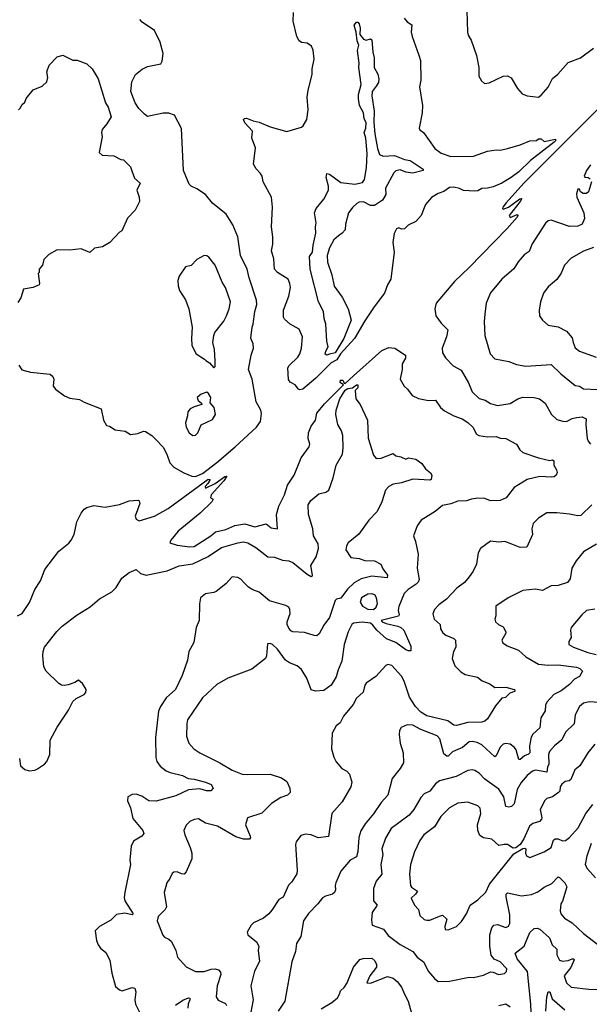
# Model space of a CAD drawing. Extents: x 1493970 to 1595317, y 729910 to 844791.
# Tile 269 of 338: x 1550249 to 1554286, y 806893 to 813874. Entities that reach past the tile are written whole.
import ezdxf

# ---------------------------------------------------------------- set-up
doc = ezdxf.new("R2010")
doc.units = 0

msp = doc.modelspace()

# ---------------------------------------------------------------- linework, layer by layer
at = {"layer": '0CON10XD'}
for points in [[(1553414.3, 814015), (1553421.2, 813785), (1553426.7, 813765), (1553449.5, 813729.5), (1553485, 813620), (1553503.8, 813535), (1553503.8, 813475), (1553521.7, 813441.7), (1553543, 813423), (1553575, 813427.5), (1553675, 813473.8), (1553706.4, 813476.4), (1553731.7, 813461.7), (1553776.4, 813386.4), (1553809.3, 813349.3), (1553845, 813333.8), (1553925, 813324), (1553945, 813338.8), (1553993.8, 813395), (1554025, 813456.7), (1554062.7, 813487.3), (1554135, 813570), (1554222.5, 813605), (1554315, 813673.3)], [(1552235, 811249.1), (1552224.6, 811254.6), (1552200, 811285), (1552165, 811304), (1552154.4, 811324.4), (1552148, 811405), (1552157.9, 811422.1), (1552219.4, 811480.6), (1552234.4, 811505), (1552245.4, 811544.6), (1552253.5, 811625), (1552229.8, 811679.8), (1552166.6, 811716.6), (1552125, 811751.2), (1552117.5, 811765), (1552119.4, 811815), (1552156.9, 811915), (1552167.5, 811975), (1552164.2, 812005), (1552151.2, 812035), (1552075, 812080.8), (1552055.6, 812105), (1552048.9, 812178.9), (1552033.1, 812235), (1552042.3, 812282.3), (1552042.5, 812335), (1552033.6, 812406.4), (1552040.8, 812545), (1552032.5, 812615), (1551973.8, 812725), (1551966.2, 812765), (1551956.2, 812785), (1551925, 812816.7), (1551905, 812850), (1551920, 812965), (1551894, 813035), (1551898.8, 813085), (1551845, 813142), (1551835, 813167.5), (1551842.5, 813175), (1551855, 813175.8), (1551903.6, 813156.4), (1551945, 813148.8), (1552025, 813114.2), (1552142.7, 813082.7), (1552245, 813113.3), (1552257.7, 813122.3), (1552283, 813167), (1552292.5, 813235), (1552285.8, 813325), (1552292.5, 813375), (1552322, 813485), (1552322.5, 813525), (1552336, 813595), (1552328.3, 813658.3), (1552316.1, 813686.1), (1552285, 813707.5), (1552245, 813712.5), (1552230, 813725), (1552213.3, 813755), (1552188, 813865), (1552188.8, 813925)], [(1551896.6, 811693.4), (1551904.5, 811715.5), (1551914.4, 811805), (1551930, 811855), (1551927.8, 811885), (1551874.5, 812045), (1551861.1, 812105), (1551813.4, 812203.4), (1551795.4, 812335.4), (1551758.9, 812418.9), (1551712, 812495), (1551614.5, 812574.5), (1551565.5, 812635.5), (1551505, 812676), (1551463, 812693), (1551448.8, 812708.8), (1551410, 812805), (1551395.9, 813104.1), (1551346.4, 813196.4), (1551305, 813212.5), (1551265, 813212.5), (1551155, 813187.5), (1551133.3, 813205), (1551093.3, 813245), (1551066.2, 813285), (1551037.1, 813365), (1551043.8, 813435), (1551070, 813485), (1551116.4, 813523.6), (1551155, 813542.5), (1551249.3, 813560.7), (1551259.3, 813580.7), (1551266.2, 813635), (1551243.3, 813715), (1551205, 813797.5), (1551117, 813857), (1551100, 813875)], [(1552974, 813885), (1552995, 813860), (1553027.7, 813837.7), (1553024.2, 813785), (1553029.2, 813755), (1553076.4, 813623.6), (1553089.2, 813585), (1553090.8, 813445), (1553082.3, 813397.7), (1553104, 813265), (1553102, 813215), (1553078.8, 813105), (1553085, 813092.5), (1553110, 813075), (1553191.3, 812961.3), (1553235, 812929.2), (1553305, 812903.5), (1553465, 812907.3), (1553565, 812943.1), (1553625, 812951.2), (1553655, 812949.2), (1553705, 812961.9), (1553795, 812986), (1553865, 813016), (1553911.7, 813018.3), (1553925, 813030), (1553945, 813030), (1553965, 813010), (1554045, 813027.1), (1554045.3, 813015), (1554037.7, 813005), (1553868.8, 812875), (1553785.3, 812794.7), (1553731.1, 812755), (1553665, 812715.9), (1553605, 812689.6), (1553565, 812679.4), (1553525, 812678.1), (1553495, 812661.9), (1553475, 812659.5), (1553395, 812663.6), (1553365, 812678.1), (1553325, 812686.9), (1553295, 812684.2), (1553254.6, 812655.4), (1553215, 812643.1), (1553166.8, 812613.2), (1553124, 812565), (1553094, 812485), (1553057.1, 812442.9), (1553002.7, 812417.3), (1552975, 812391.2), (1552955, 812390), (1552935, 812398.8), (1552918.3, 812391.7), (1552901.7, 812358.3), (1552894, 812295), (1552902.5, 812225), (1552878, 812035), (1552855.8, 811995), (1552834.4, 811935), (1552760.4, 811839.6), (1552695, 811740), (1552621.7, 811615), (1552521.2, 811505), (1552496.5, 811463.5), (1552455, 811441.5), (1552346.8, 811333.2), (1552255, 811254.2), (1552235, 811249.1)], [(1552425, 811496.9), (1552413.5, 811503.5), (1552417.8, 811525), (1552434.2, 811555), (1552424.5, 811595), (1552418.9, 811715), (1552405.8, 811755), (1552400.8, 811805), (1552367.5, 811875), (1552306.7, 812105), (1552303.3, 812195), (1552323.7, 812226.3), (1552328.2, 812275), (1552348, 812362), (1552344, 812405), (1552350.8, 812435), (1552338.9, 812505), (1552349.4, 812535), (1552405, 812600.8), (1552436.5, 812665), (1552438.2, 812695), (1552420, 812755), (1552425, 812783.8), (1552445, 812778.5), (1552525, 812718.9), (1552625, 812708.8), (1552679.3, 812720.7), (1552691.7, 812741.7), (1552707, 812823), (1552712.1, 812925), (1552701.2, 813035), (1552690, 813075), (1552700.8, 813105), (1552704.2, 813145), (1552691.1, 813171.1), (1552684.5, 813215), (1552656.9, 813265), (1552649.1, 813315), (1552650.7, 813345), (1552669.4, 813415), (1552651.4, 813535), (1552654.2, 813565.8), (1552641.8, 813655), (1552652.5, 813695), (1552640.6, 813725), (1552634.2, 813785), (1552619.4, 813835), (1552635, 813857.5), (1552645, 813856.7), (1552654, 813845), (1552662.2, 813815), (1552660.3, 813770.3), (1552685, 813735.6), (1552705, 813728.2), (1552735, 813738), (1552745, 813732.5), (1552750.4, 813645), (1552761.5, 813605), (1552760, 813535), (1552787.9, 813487.9), (1552794.6, 813455), (1552791.5, 813428.5), (1552775, 813402.5), (1552747.5, 813365), (1552744, 813335), (1552761.2, 813225), (1552759.1, 813145), (1552765.2, 813065.2), (1552785, 812960), (1552799.4, 812919.4), (1552825, 812906.5), (1552905, 812912.5), (1552975, 812884.3), (1553016.4, 812876.4), (1553107.5, 812815), (1553108.8, 812805), (1553035, 812787.3), (1552985, 812792.7), (1552945, 812809.4), (1552915, 812803.3), (1552901.1, 812788.9), (1552841.1, 812678.9), (1552844.4, 812635), (1552818.9, 812595), (1552763.7, 812556.3), (1552735, 812557.8), (1552685, 812582.7), (1552655, 812581.1), (1552638.2, 812571.8), (1552609.2, 812545), (1552580, 812505), (1552558.8, 812425), (1552555, 812383.3), (1552535, 812360), (1552508.3, 812341.7), (1552475, 812314.2), (1552443.5, 812256.5), (1552428, 812202), (1552429.5, 812155), (1552460.8, 812065), (1552476.7, 811985), (1552535, 811907.5), (1552575.6, 811825), (1552598.9, 811745), (1552545, 811614.4), (1552485, 811513.5), (1552445, 811503.5), (1552425, 811496.9)], [(1550240, 813235), (1550253, 813247), (1550267, 813273), (1550285, 813290), (1550293.9, 813316.1), (1550343.6, 813376.4), (1550407, 813403), (1550440, 813435), (1550447.5, 813465), (1550440, 813505), (1550458.3, 813551.7), (1550515, 813610), (1550555, 813622.5), (1550625, 813587.5), (1550655, 813586.7), (1550725, 813562.5), (1550763.3, 813525), (1550803.8, 813455), (1550856.1, 813286.1), (1550876.7, 813255), (1550896.7, 813185), (1550866.7, 813135), (1550832.5, 813095), (1550827.5, 813075), (1550832.5, 813045), (1550813, 812933), (1550833, 812913), (1550915, 812910), (1550965, 812882.5), (1550985, 812880), (1551035, 812830), (1551043.6, 812803.6), (1551061.7, 812751.7), (1551102.5, 812715), (1551080, 812665), (1551096.1, 812616.1), (1551096.7, 812585), (1551067.5, 812525), (1551013.9, 812466.1), (1550973, 812377), (1550955, 812367.5), (1550887.5, 812295), (1550836.4, 812263.6), (1550780, 812255), (1550746.4, 812223.6), (1550685, 812250), (1550605, 812240), (1550515, 812243.3), (1550455, 812208.8), (1550420, 812175), (1550410, 812135), (1550387.5, 812105), (1550387, 812083), (1550380, 812075), (1550390, 812005), (1550386.7, 811995), (1550345, 811976.7), (1550275, 811963.1), (1550257.3, 811902.7), (1550235, 811868.8)], [(1554385, 813280.6), (1553822.1, 812715), (1553696.2, 812575), (1553673.3, 812545), (1553670, 812535), (1553675, 812530), (1553712.5, 812545), (1553792.5, 812605), (1553807, 812607), (1553796.7, 812585), (1553717.5, 812485), (1553725, 812472.5), (1553775, 812492.5), (1553780, 812485), (1553773.3, 812475), (1553704.4, 812395), (1553435, 812117.7), (1553330.9, 812019.1), (1553199.4, 811865), (1553190, 811825), (1553197.5, 811775), (1553235, 811723.8), (1553282.5, 811675), (1553274.5, 811625.5), (1553242.5, 811545), (1553245, 811513.3), (1553267.5, 811477.5), (1553319.8, 811419.8), (1553378.5, 811388.5), (1553428.8, 811298.8), (1553454.4, 811235), (1553505, 811188.1), (1553547, 811177), (1553585, 811153.3), (1553635, 811139.4), (1553725, 811153.8), (1553778, 811185), (1553815, 811199.1), (1553895, 811195.4), (1553933.3, 811185), (1553972.9, 811155), (1554018.6, 811075), (1554055, 811040), (1554097.5, 811027.5), (1554123.6, 811026.4), (1554165, 811047.1), (1554194.4, 811054.4), (1554235, 811057.5), (1554263.8, 811045), (1554261.4, 811005), (1554271.1, 810905), (1554276.9, 810885), (1554295, 810864.5)], [(1554294.7, 812845.3), (1554265.5, 812805), (1554248, 812765), (1554255, 812758), (1554276.9, 812755), (1554291.8, 812745)], [(1554300, 812725), (1554279.1, 812655), (1554265, 812642.4), (1554242.2, 812642.2), (1554222.5, 812655), (1554215, 812672.5), (1554205, 812672.5), (1554195, 812640), (1554197.5, 812615), (1554246.5, 812505), (1554251.1, 812465), (1554235.6, 812425), (1554205, 812409.6), (1554145, 812407.5), (1554015, 812453.1), (1553995, 812447.5), (1553975, 812432), (1553880, 812285), (1553860.3, 812229.7), (1553825, 812208), (1553781.7, 812158.3), (1553750.9, 812109.1), (1553666.2, 812035), (1553585, 811938.8), (1553555.7, 811865), (1553544.3, 811785.7), (1553540, 811735), (1553544.4, 811634.4), (1553583.1, 811505), (1553615, 811470), (1553715, 811451.4), (1553770.3, 811430.3), (1553835, 811417.8), (1554015, 811429.4), (1554083, 811363), (1554185, 811281.4), (1554215, 811275.6), (1554245, 811258.1), (1554345, 811251.3)], [(1554315, 812259.4), (1554245, 812232.9), (1554156.4, 812183.6), (1554110, 812135), (1554085, 812076.7), (1554055, 812031.2), (1553995, 811981.2), (1553962, 811935), (1553938.8, 811875), (1553931.2, 811815), (1553933.3, 811775), (1553954.3, 811744.3), (1553995, 811709.2), (1554065, 811695.7), (1554124, 811665), (1554165, 811618.8), (1554171.5, 811585), (1554185, 811548), (1554215, 811523.3), (1554335, 811482.2)], [(1551625, 811406.7), (1551633.8, 811416.2), (1551634.3, 811455), (1551628.2, 811535), (1551617.3, 811585), (1551624.5, 811635.5), (1551632.4, 811657.6), (1551695, 811736.2), (1551715, 811773.8), (1551734.4, 811825), (1551743.5, 811875), (1551707.1, 811975), (1551682.8, 812012.8), (1551634.5, 812134.5), (1551589.5, 812189.5), (1551575, 812200), (1551555, 812202.5), (1551505, 812173.3), (1551465, 812130.8), (1551425, 812121.2), (1551379.2, 812055), (1551370.6, 812025), (1551372.7, 811987.3), (1551382.2, 811955), (1551425, 811888), (1551446.8, 811825), (1551472.2, 811695), (1551465.7, 811615), (1551468.6, 811565), (1551500, 811505), (1551558.3, 811468.3), (1551567, 811457), (1551595, 811441.2), (1551625, 811406.7)], [(1550241.9, 811425), (1550265, 811391.4), (1550325, 811375.6), (1550465, 811360), (1550483.6, 811343.6), (1550490, 811325), (1550486.7, 811275), (1550503.3, 811255), (1550566.8, 811206.8), (1550605, 811190.6), (1550672.5, 811182.5), (1550705, 811162.5), (1550826.4, 811116.4), (1550842.5, 811035), (1550865, 810997.5), (1550885, 810992.5), (1550925, 810967.5), (1550996, 810956), (1551035, 810932.5), (1551085, 810941.2), (1551125, 810956.7), (1551140, 810955), (1551185, 810926.2), (1551211.1, 810901.1), (1551265, 810843.8), (1551291.9, 810795), (1551313.3, 810733.3), (1551341.4, 810701.4), (1551412.1, 810662.1), (1551467.9, 810637.9), (1551495, 810634.6), (1551545, 810657), (1551645, 810735.8), (1551775.1, 810844.9), (1551926.2, 810985), (1551955.5, 811025), (1551963, 811083), (1551957.5, 811105), (1551923.8, 811163.8), (1551896.7, 811325), (1551871.4, 811395), (1551888.6, 811495), (1551905.8, 811545), (1551904, 811575), (1551887, 811617), (1551896.6, 811693.4)], [(1550233.2, 809646.8), (1550266, 809665), (1550318.3, 809741.7), (1550355.8, 809834.2), (1550396.2, 809895), (1550426.2, 809975), (1550526.7, 810105), (1550597.7, 810162.3), (1550613.8, 810185), (1550634.2, 810225), (1550652.9, 810315), (1550683.3, 810375), (1550705.9, 810404.1), (1550725, 810416.7), (1550775, 810428.8), (1550855, 810418), (1550955, 810435.8), (1551025, 810461.9), (1551086.9, 810466.9), (1551095, 810463.3), (1551099.4, 810445), (1551068.1, 810355), (1551075, 810334), (1551095, 810322.2), (1551205, 810354.5), (1551301.2, 810408.8), (1551585, 810615.6), (1551597.5, 810615), (1551583, 810587), (1551562.5, 810565), (1551565, 810553.3), (1551635, 810586.2), (1551702.5, 810635), (1551717.5, 810637.5), (1551696.2, 810605), (1551606.7, 810505), (1551600, 810485), (1551620, 810475), (1551610, 810455), (1551528.2, 810375), (1551371.6, 810248.4), (1551319.4, 810185), (1551312, 810165), (1551365, 810148.5), (1551455, 810136.5), (1551485, 810139.1), (1551602.5, 810215), (1551635.9, 810244.1), (1551709.2, 810259.2), (1551772.7, 810287.3), (1551845, 810299.5), (1551915, 810277.8), (1551995, 810298.8), (1552031.9, 810271.9), (1552075, 810264), (1552069.5, 810365), (1552084.4, 810425), (1552125.5, 810505), (1552146.9, 810575), (1552195, 810645.8), (1552242.4, 810767.6), (1552299.4, 810845), (1552305.6, 810865.6), (1552294.2, 810905), (1552295.9, 810945.9), (1552315, 810991.2), (1552345.5, 811035), (1552355.4, 811085), (1552409.9, 811150.1), (1552542.6, 811285), (1552520.9, 811300.9), (1552521.9, 811318.1), (1552538.7, 811318.7), (1552547.5, 811297.5), (1552555, 811295.7), (1552615, 811348.7), (1552815, 811528.4), (1552865, 811550.9), (1552906.7, 811545), (1552982, 811495), (1552982.9, 811475), (1552960, 811435), (1552959.2, 811395), (1552946.2, 811325), (1552973.8, 811275), (1552996.2, 811255), (1553029.5, 811209.5), (1553075, 811188), (1553145, 811174.2), (1553195, 811176), (1553232, 811125), (1553260.2, 811100.2), (1553324.6, 811064.6), (1553385, 811044.4), (1553425, 811018.9), (1553460, 810985), (1553485.7, 810935.7), (1553503.3, 810925), (1553565, 810915.8), (1553625, 810918.6), (1553655, 810908), (1553695, 810904), (1553768.8, 810865), (1553793.6, 810823.6), (1553815, 810805.8), (1553925, 810767.5), (1554005, 810748), (1554025, 810753.3), (1554035, 810747.5), (1554033.3, 810715), (1554053.6, 810683.6), (1554058, 810665), (1554050, 810645), (1554035.9, 810634.1), (1554015, 810630), (1553934.1, 810635.9), (1553845.9, 810614.1), (1553752.6, 810557.4), (1553695.4, 810484.6), (1553655, 810464.3), (1553585, 810462.9), (1553545, 810478.9), (1553495, 810480.9), (1553450, 810475), (1553415, 810462.7), (1553355, 810459.4), (1553305, 810440.8), (1553245, 810429.4), (1553193.2, 810386.8), (1553095, 810326.2), (1553066.2, 810285), (1553038.8, 810215), (1553054.1, 810174.1), (1553072.9, 810085), (1553065.8, 809985), (1553079.1, 809905), (1553073.7, 809886.3), (1553057.9, 809872.1), (1553002.5, 809835), (1552974.4, 809805), (1552935.3, 809714.7), (1552930.7, 809685), (1552937.5, 809655), (1552934.2, 809645), (1552810, 809615), (1552816.7, 809605), (1552845, 809592.3), (1552928.9, 809575), (1552950.5, 809565), (1552971.4, 809545), (1553021.3, 809431.3), (1553020, 809400), (1553005, 809398.9), (1552985, 809407.3), (1552915, 809458.6), (1552849.2, 809485), (1552780, 809545), (1552752.4, 809582.4), (1552735.5, 809595.5), (1552675, 809601.8), (1552614.7, 809595.3), (1552603.5, 809585), (1552576.7, 809535), (1552548.5, 809445), (1552531.8, 809325), (1552504.6, 809265), (1552491.8, 809215), (1552456.9, 809155), (1552405, 809117.5), (1552345, 809113.6), (1552315, 809123.1), (1552282.9, 809205), (1552245, 809268), (1552215, 809292), (1552160, 809315), (1552133.2, 809333.2), (1552075, 809410), (1552040, 809445), (1552025, 809452.5), (1552005, 809450), (1551998.8, 809365), (1551990, 809345), (1551895, 809268.8), (1551725, 809205.8), (1551645, 809160.8), (1551543.6, 809066.4), (1551439.1, 808910.9), (1551432.7, 808882.7), (1551430.8, 808795), (1551448, 808745), (1551484, 808705), (1551525.6, 808675.6), (1551668, 808605), (1551753.9, 808553.9), (1551825, 808525.6), (1551865, 808521.5), (1552025, 808526), (1552105, 808500), (1552142.7, 808472.7), (1552163.8, 808425), (1552166.7, 808395), (1552146.7, 808375), (1552100.2, 808359.8), (1552033.8, 808316.2), (1551965, 808248.6), (1551863.8, 808215), (1551848, 808165), (1551882.2, 808085), (1551884.3, 808075), (1551876.3, 808063.7), (1551835, 808063.1), (1551781.1, 808081.1), (1551650, 808155), (1551565, 808177.1), (1551515, 808208), (1551485.9, 808204.1), (1551455, 808188.8), (1551427.7, 808162.3), (1551412, 808125), (1551418, 808095), (1551457.1, 808005), (1551469.4, 807965), (1551468.6, 807925), (1551428.7, 807831.3), (1551413.9, 807816.1), (1551395, 807818), (1551365, 807832), (1551340.3, 807829.7), (1551329.2, 807820.8), (1551313.8, 807785), (1551291.2, 807755), (1551272, 807685), (1551290, 807585), (1551278.8, 807565), (1551229.2, 807515), (1551224.2, 807485), (1551263, 807383), (1551275, 807368.8), (1551305, 807356), (1551325, 807338.8), (1551355.6, 807275), (1551366.6, 807226.6), (1551427.6, 807157.6), (1551495, 807125.6), (1551555, 807125.6), (1551605, 807141.8), (1551633.6, 807143.6), (1551657.8, 807137.8), (1551671.9, 807121.9), (1551674.4, 807105), (1551647.9, 807025), (1551640, 806945), (1551655, 806922.5), (1551707.7, 806897.7), (1551713.3, 806885)], [(1550246.3, 808636.3), (1550254.1, 808584.1), (1550285, 808557.5), (1550315, 808548.9), (1550355, 808553.6), (1550375, 808562.7), (1550425, 808596.7), (1550441.5, 808615), (1550462.5, 808665), (1550465.7, 808765), (1550515, 808858.8), (1550595, 808978.8), (1550625, 809041.2), (1550648.8, 809061.2), (1550705, 809090.8), (1550716.9, 809105), (1550720, 809125), (1550695, 809166.7), (1550665, 809192.5), (1550640, 809175), (1550591.5, 809158.5), (1550565, 809152.7), (1550545, 809156), (1550525, 809168.2), (1550435.5, 809255.5), (1550420.2, 809285), (1550413.9, 809365), (1550414.2, 809395), (1550423.4, 809425), (1550512.6, 809537.4), (1550550, 809575), (1550655, 809654.2), (1550748.5, 809711.5), (1550815, 809768.2), (1550901.2, 809818.8), (1550932.4, 809847.6), (1550973.6, 809915), (1551025.1, 809954.9), (1551075.3, 809975.3), (1551105, 809947.8), (1551145, 809935.5), (1551295, 809966.3), (1551378, 810002), (1551475, 810015.2), (1551585, 810068.9), (1551678.5, 810131.5), (1551795, 810166.3), (1551835, 810172), (1551865, 810164.6), (1551923.2, 810133.2), (1552007.5, 810065), (1552055, 810064.5), (1552111.4, 810041.4), (1552155, 810036.9), (1552185, 810026.1), (1552285, 809943.8), (1552315, 809926.7), (1552321.7, 809928.3), (1552323.3, 809936.7), (1552311.4, 810005), (1552350, 810065), (1552365.3, 810124.7), (1552365, 810158.8), (1552331.4, 810215), (1552325.6, 810265), (1552295.5, 810365), (1552293.3, 810435), (1552312, 810465), (1552368.6, 810511.4), (1552417.5, 810525), (1552440.7, 810539.3), (1552470, 810625), (1552491.2, 810715), (1552536.3, 810793.7), (1552542, 810838), (1552539.8, 810925), (1552529.3, 810959.3), (1552504, 811004), (1552489.6, 811075), (1552492.5, 811105), (1552516.9, 811185), (1552555, 811247.2), (1552575, 811258.8), (1552606.6, 811263.4), (1552635, 811285.4), (1552645.5, 811285.5), (1552644.4, 811265), (1552626.9, 811245), (1552631.1, 811185), (1552660.8, 811145), (1552713.1, 811035), (1552718, 810908), (1552755, 810786.7), (1552775, 810763.8), (1552810, 810765), (1552895, 810797.5), (1552915, 810782.5), (1552950, 810775), (1552985, 810757.5), (1553005, 810767.5), (1553055, 810758.8), (1553097.7, 810727.7), (1553125, 810690), (1553160.8, 810660.8), (1553170, 810645), (1553166, 810615), (1553155, 810608.8), (1553035, 810616.5), (1552955, 810590), (1552895, 810581.9), (1552865, 810564.2), (1552841.1, 810538.9), (1552815.9, 810455), (1552782.8, 810387.2), (1552722.4, 810325), (1552652.4, 810227.6), (1552575.5, 810164.5), (1552564.4, 810145), (1552560, 810115), (1552595, 810060), (1552655, 810052.9), (1552695, 810039.1), (1552763.5, 810036.5), (1552807.5, 810015), (1552821.7, 809981.7), (1552854.4, 809935), (1552852.5, 809917.5), (1552745, 809929.7), (1552669.6, 809910.4), (1552619.2, 809880.8), (1552572.3, 809837.7), (1552525, 809773.5), (1552495, 809765.4), (1552485, 809756.9), (1552445.3, 809634.7), (1552405, 809582.2), (1552370.9, 809519.1), (1552353.8, 809506.2), (1552335, 809506.9), (1552268.3, 809528.3), (1552185, 809534.8), (1552170.6, 809540.6), (1552155, 809558.9), (1552144.2, 809585), (1552145.2, 809605), (1552164.9, 809665), (1552163, 809693), (1552155, 809708.1), (1552135, 809719.8), (1552018.8, 809755), (1551945, 809814.2), (1551900.7, 809830.7), (1551869.8, 809849.8), (1551836.2, 809883.8), (1551817, 809907), (1551795, 809920.5), (1551755.6, 809924.4), (1551708.6, 809875), (1551640.2, 809819.8), (1551625, 809812.5), (1551565.5, 809804.5), (1551530, 809775), (1551522.3, 809732.3), (1551521.2, 809615), (1551500, 809565), (1551482.3, 809457.7), (1551446.7, 809395), (1551437, 809333), (1551400, 809225), (1551353.3, 809125), (1551287.1, 809065), (1551245.8, 809005), (1551232.7, 808972.7), (1551211.8, 808785), (1551212.8, 808642.8), (1551221.4, 808615), (1551245, 808582), (1551287.4, 808547.4), (1551314.2, 808535.8), (1551403.3, 808515), (1551443.5, 808493.5), (1551485, 808489.6), (1551565, 808468.8), (1551605, 808452.5), (1551620, 808425), (1551603, 808407), (1551573, 808407), (1551525, 808420), (1551445, 808412.7), (1551355, 808372.3), (1551215, 808333.3), (1551165, 808336.4), (1551115, 808369.4), (1551075, 808384.2), (1551045, 808380.8), (1551016.2, 808365), (1551013.1, 808335), (1551033.5, 808285), (1551050.2, 808210.2), (1551121.9, 808125), (1551128.9, 808105), (1551113.8, 808086.2), (1551055, 808050), (1551039.2, 808015), (1551030, 807915), (1551032.9, 807885), (1550993.2, 807686.8), (1550989.5, 807649.5), (1550995, 807626.2), (1551053.8, 807535), (1551045, 807528), (1550995, 807539.5), (1550935, 807530.5), (1550895, 807489.5), (1550814, 807445), (1550784.2, 807415), (1550792.5, 807345), (1550804.4, 807315), (1550822, 807292), (1550860.3, 807260.3), (1550888.1, 807205), (1550902.1, 807115), (1550928.9, 807018.9), (1550955, 806995.8), (1550975, 806988.6), (1551045, 807012.2), (1551065, 807008), (1551071.4, 806981.4), (1551064.6, 806925), (1551068.8, 806895), (1551114.8, 806804.8)], [(1551475, 810926), (1551495, 810929.2), (1551510.8, 810945), (1551535, 811002.5), (1551615, 811040.8), (1551637.5, 811075), (1551628, 811125), (1551598.3, 811158.3), (1551602.5, 811195), (1551587.5, 811225), (1551575, 811232.5), (1551535, 811220), (1551506.7, 811195), (1551512.5, 811175), (1551537.5, 811155), (1551540, 811145), (1551485, 811130), (1551457.5, 811115), (1551440, 811095), (1551438.8, 811065), (1551423.1, 811015), (1551428.1, 810985), (1551448.8, 810945), (1551475, 810926)], [(1554302.9, 810435), (1554225, 810359.4), (1554205, 810355.6), (1554145, 810369.4), (1554055, 810378.1), (1553985, 810376.7), (1553925, 810341.2), (1553888.8, 810301.2), (1553877.5, 810265), (1553882.9, 810225), (1553842.5, 810135), (1553795, 810132.2), (1553736.1, 810156.1), (1553686.1, 810173.9), (1553645, 810168.8), (1553585, 810176.2), (1553514.3, 810125.7), (1553498, 810095), (1553485.8, 810015), (1553462.5, 809965), (1553435, 809924), (1553400, 809885), (1553345.6, 809844.4), (1553274.4, 809765.6), (1553218, 809725), (1553187.7, 809692.3), (1553177.3, 809662.7), (1553185.6, 809625), (1553227.5, 809585), (1553232, 809555), (1553246.6, 809526.6), (1553269.4, 809509.4), (1553325, 809487.8), (1553338.1, 809475), (1553338.6, 809425), (1553323.1, 809395), (1553312.9, 809345), (1553332.3, 809292.3), (1553375, 809250.6), (1553405, 809231.1), (1553493, 809213), (1553527.3, 809187.3), (1553580, 809165), (1553615, 809139.2), (1553695, 809142.5), (1553753.3, 809125), (1553760, 809115), (1553755, 809110), (1553721.5, 809098.5), (1553701.7, 809078.3), (1553690.9, 809069.1), (1553665, 809063.3), (1553621.1, 809008.9), (1553563, 808917), (1553545, 808900), (1553525, 808894.4), (1553425, 808892.2), (1553345, 808870.4), (1553325, 808871.5), (1553283.4, 808903.4), (1553135, 808938), (1553090.8, 808965), (1553052.7, 809005), (1553010.9, 809070.9), (1552973.6, 809185), (1552955, 809219.5), (1552885, 809294.4), (1552857.9, 809302.1), (1552844.2, 809295), (1552771.7, 809218.3), (1552705, 809171.2), (1552694.3, 809155), (1552682.6, 809107.4), (1552636.4, 809063.6), (1552611.4, 809018.6), (1552542.9, 808935), (1552520.3, 808889.7), (1552492.6, 808867.4), (1552462.9, 808815), (1552459.4, 808705), (1552474.3, 808645), (1552492, 808612), (1552532, 808565), (1552566.2, 808545), (1552586, 808525), (1552601.7, 808468.3), (1552595.6, 808435), (1552535, 808329.2), (1552460.8, 808245), (1552436.9, 808083.1), (1552365, 808073.6), (1552315, 808094.3), (1552275, 808100), (1552240.9, 808089.1), (1552207.5, 808045), (1552202.5, 808025), (1552215.6, 807844.4), (1552212.1, 807817.9), (1552177.9, 807762.1), (1552152.6, 807737.4), (1552115, 807653.8), (1552085, 807636.7), (1552035, 807560), (1552015, 807533.8), (1551975.8, 807504.2), (1551905, 807470), (1551890, 807455), (1551861.2, 807405), (1551866.2, 807385), (1551926.3, 807336.3), (1551943.8, 807305), (1551938, 807275), (1551947.6, 807197.6), (1551912.5, 807127.5), (1551886.9, 807025), (1551904.3, 806925), (1551884.3, 806825)], [(1554335.4, 810154.6), (1554245, 810101.2), (1554192.4, 810037.6), (1554162.5, 809985), (1554150.5, 809909.5), (1554130, 809885), (1554065, 809863.1), (1554015, 809859.4), (1553955, 809826.9), (1553905, 809835.7), (1553815, 809827.5), (1553710, 809775), (1553623.3, 809715), (1553623, 809647), (1553616.7, 809625), (1553621.2, 809605), (1553641.2, 809585), (1553675, 809568.8), (1553693.3, 809535), (1553693.3, 809525), (1553666.7, 809475), (1553672.5, 809455), (1553703.3, 809435), (1553783.7, 809403.7), (1553835, 809357.5), (1553924.6, 809304.6), (1553995, 809298.2), (1554065, 809299.1), (1554194.4, 809284.4), (1554218.8, 809275), (1554237.5, 809255), (1554215, 809217.5), (1554181.1, 809198.9), (1554145, 809160), (1554085.6, 809115), (1554035, 809089.1), (1553983.5, 809035), (1553974.5, 809015), (1553972.9, 808975), (1553941.9, 808925), (1553935, 808853.8), (1553885, 808808.1), (1553873.1, 808786.9), (1553861.1, 808725), (1553863.6, 808676.4), (1553855, 808665.7), (1553826.1, 808653.9), (1553795, 808629.2), (1553785, 808628.8), (1553766.8, 808696.8), (1553756.5, 808715), (1553725, 808736.5), (1553695, 808743.3), (1553675, 808736.7), (1553655, 808716.9), (1553625.3, 808654.7), (1553615, 808648.6), (1553525, 808732.9), (1553490.5, 808750.5), (1553455, 808757.3), (1553434.2, 808755), (1553386.2, 808713.8), (1553336.3, 808693.7), (1553316.3, 808683.7), (1553285, 808653.3), (1553275, 808651.5), (1553255, 808670), (1553225.2, 808775.2), (1553207.7, 808797.7), (1553092.2, 808842.2), (1553035, 808872.9), (1552995, 808874.2), (1552953.3, 808855), (1552941.2, 808835), (1552938, 808805), (1552946, 808745), (1552966.9, 808675), (1552968.6, 808605), (1552945.8, 808565), (1552889.2, 808495), (1552858.6, 808375), (1552811.1, 808325), (1552755, 808242.5), (1552696.6, 808173.4), (1552666.9, 808123.1), (1552651.5, 808075), (1552644.6, 807975), (1552635, 807938), (1552590, 807915), (1552523.5, 807836.5), (1552488.8, 807755), (1552484, 807735), (1552487.1, 807705), (1552480.8, 807685), (1552466.7, 807675), (1552415, 807660.6), (1552395, 807647.5), (1552362, 807605), (1552295, 807537.5), (1552259.4, 807485), (1552241.4, 807375), (1552210.6, 807325), (1552203.5, 807266.5), (1552178.1, 807195), (1552128.5, 806915), (1552080.8, 806845)], [(1552755, 809692.9), (1552775, 809708.8), (1552785.5, 809734.5), (1552776.7, 809775), (1552765, 809795.6), (1552745, 809804.4), (1552715, 809802.1), (1552670.5, 809775), (1552660.6, 809745), (1552678, 809715), (1552715, 809694.6), (1552755, 809692.9)], [(1554325.9, 809694.1), (1554265.5, 809684.5), (1554232, 809655), (1554157.5, 809565), (1554152.5, 809545), (1554156, 809495), (1554141.2, 809465), (1554140, 809445), (1554173.3, 809425), (1554275, 809388.4), (1554334.2, 809374.2)], [(1554355, 809032.3), (1554285, 809037.5), (1554245, 809027.8), (1554215, 809005.7), (1554184.4, 808945), (1554178.5, 808881.5), (1554117.1, 808822.9), (1554091.2, 808768.8), (1554038.9, 808725), (1554004.5, 808685), (1553996.9, 808665), (1553999.4, 808595), (1553988.4, 808575), (1553985, 808540), (1553905, 808552.4), (1553883.3, 808545), (1553844.5, 808515), (1553803.5, 808466.5), (1553773.9, 808416.1), (1553754.2, 808315), (1553735, 808295.8), (1553715, 808290), (1553695, 808296.7), (1553679.2, 808365), (1553645, 808417.5), (1553545, 808489.1), (1553505, 808531.1), (1553475, 808550), (1553455, 808555.6), (1553425, 808551.4), (1553342.6, 808507.4), (1553225, 808478.1), (1553194.6, 808455.4), (1553155.8, 808405), (1553115.5, 808384.5), (1553090.6, 808359.4), (1553041.9, 808275), (1553008.9, 808235), (1552881.2, 808138.8), (1552840.5, 808070.5)], [(1554325, 808736.7), (1554275, 808676), (1554217.5, 808585), (1554184, 808555), (1554155, 808487.3), (1554142.9, 808477.1), (1554115, 808472.3), (1554091.5, 808455), (1554078.2, 808435), (1554075.8, 808405), (1554066.7, 808395), (1554025.5, 808364.5), (1553985, 808352.5), (1553970.8, 808339.2), (1553936.9, 808275), (1553950, 808215), (1553947.1, 808205), (1553931.9, 808188.1), (1553884.7, 808175.3), (1553860.6, 808155), (1553822.7, 808067.3), (1553795, 808026.7), (1553765, 808002.5), (1553745, 808000), (1553705.8, 808025.8), (1553682.7, 808027.3), (1553645, 808020), (1553593.8, 808065), (1553535, 808072.9), (1553510.9, 808090.9), (1553495.6, 808125), (1553493.6, 808165), (1553517.8, 808245), (1553513.2, 808283.2), (1553495, 808300), (1553425, 808327.5), (1553355, 808319.1), (1553295, 808287.3), (1553232.5, 808225), (1553188.3, 808151.7), (1553112.9, 808095), (1553085.7, 808055), (1553046, 807975), (1553017.8, 807885), (1553011.8, 807815), (1553018.6, 807735), (1553025, 807722.5), (1553066.9, 807695), (1553054.4, 807675), (1553022, 807645), (1553045.6, 807595.6), (1553074, 807565), (1553083.4, 807523.4), (1553115.4, 807495.4), (1553135, 807488.8), (1553155, 807490.6), (1553225, 807518.8), (1553245, 807524), (1553275.8, 807495.8), (1553260.8, 807445), (1553265, 807423.8), (1553285, 807421.2), (1553345, 807444), (1553380.7, 807479.3), (1553415.6, 807535), (1553441.1, 807595), (1553495, 807634.3), (1553552.3, 807687.7), (1553578.7, 807745), (1553750, 807960), (1553815, 807997.5), (1553829.3, 807999.3), (1553836.2, 807995), (1553833.3, 807965), (1553840, 807945), (1553865, 807934.2), (1553965, 807974.2), (1554015, 808006), (1554032.7, 808057.3), (1554042.5, 808067.5), (1554065, 808066.7), (1554095, 808051.2), (1554116.7, 808055), (1554145, 808076.7), (1554205.7, 808145), (1554260.8, 808245), (1554311.4, 808308.6)], [(1552840.5, 808070.5), (1552814.5, 807995), (1552822.2, 807955), (1552808.9, 807885), (1552815.8, 807815), (1552774.2, 807765), (1552755.6, 807715), (1552755.6, 807625.6), (1552781.2, 807595), (1552745.8, 807545), (1552741.4, 807491.4), (1552746.7, 807455), (1552826.7, 807425), (1552861.1, 807381.1), (1552945, 807318.2), (1553035, 807268), (1553065, 807227.1), (1553110.8, 807195), (1553146, 807125), (1553189.2, 807075), (1553215, 807054.3), (1553295, 807056.9), (1553435, 807086.2), (1553465, 807083.8), (1553535, 807100.8), (1553585, 807122.5), (1553605, 807120.8), (1553642.5, 807105), (1553685, 807111.4), (1553698.6, 807125), (1553701.9, 807145), (1553655, 807193.3), (1553612.5, 807212.5), (1553590.5, 807240.5), (1553580.3, 807305), (1553580.3, 807385), (1553594.2, 807435.8), (1553608.8, 807455), (1553635, 807458.1), (1553695, 807438), (1553712.7, 807447.3), (1553723.2, 807466.8), (1553722.4, 807527.6), (1553695.4, 807655), (1553696.5, 807673.5), (1553705, 807684.2), (1553805, 807661.8), (1553875, 807671.3), (1553919.7, 807690.3), (1553966.2, 807723.8), (1554020, 807750), (1554065, 807795.8), (1554075, 807792), (1554111.4, 807755), (1554125.5, 807725), (1554095.7, 807625), (1554084.3, 807605), (1554080, 807555), (1554084.4, 807534.4), (1554110, 807505), (1554165, 807470), (1554244.1, 807394.1), (1554345, 807316)], [(1554329.7, 807789.7), (1554270, 807855), (1554258.7, 807885), (1554270, 807945), (1554301.2, 808035)], [(1553875, 806774.2), (1553870, 806895), (1553847.5, 807125), (1553775.4, 807215), (1553760, 807255), (1553825, 807304.2), (1553865, 807402.5), (1553895, 807430), (1553915, 807433.8), (1553935, 807426), (1554004.2, 807365), (1554023.5, 807315), (1554055.3, 807285), (1554055.4, 807245), (1554075, 807206), (1554095, 807199.4), (1554135, 807204.1), (1554165, 807216.2), (1554176.2, 807215), (1554178.5, 807208.5), (1554154.3, 807155), (1554107.3, 807095), (1554125, 807044.4), (1554156.7, 807015), (1554281.1, 807001.1), (1554433.6, 806996.4)], [(1552385, 806860.5), (1552461.1, 806905), (1552500.1, 806939.9), (1552514.6, 806965.4), (1552522.4, 806987.6), (1552548.6, 807011.4), (1552570, 807045), (1552614.6, 807155.4), (1552660.3, 807209.7), (1552682.1, 807217.9), (1552745, 807219.2), (1552765, 807201.2), (1552776.7, 807175), (1552776.4, 807156.4), (1552729.6, 807095), (1552708.8, 807045), (1552735, 807043.2), (1552855, 807090), (1552895, 807078.5), (1552924.7, 807054.7), (1552955.5, 807015), (1552975, 806963.8), (1553002.5, 806915), (1553035.7, 806795)], [(1551354.1, 806885.9), (1551405, 806921.5), (1551445, 806938.9), (1551455, 806936), (1551455.4, 806925), (1551443.9, 806896.1), (1551440.4, 806865)], [(1553976.6, 806845), (1553983.7, 806946.3), (1553995, 806982.5), (1554005, 806982.5), (1554021.8, 806931.8), (1554112.5, 806855)], [(1553645, 806883.6), (1553695, 806895.6), (1553725.8, 806875.8)]]:
    msp.add_lwpolyline(points, dxfattribs=at)

doc.saveas('drawing.dxf')
